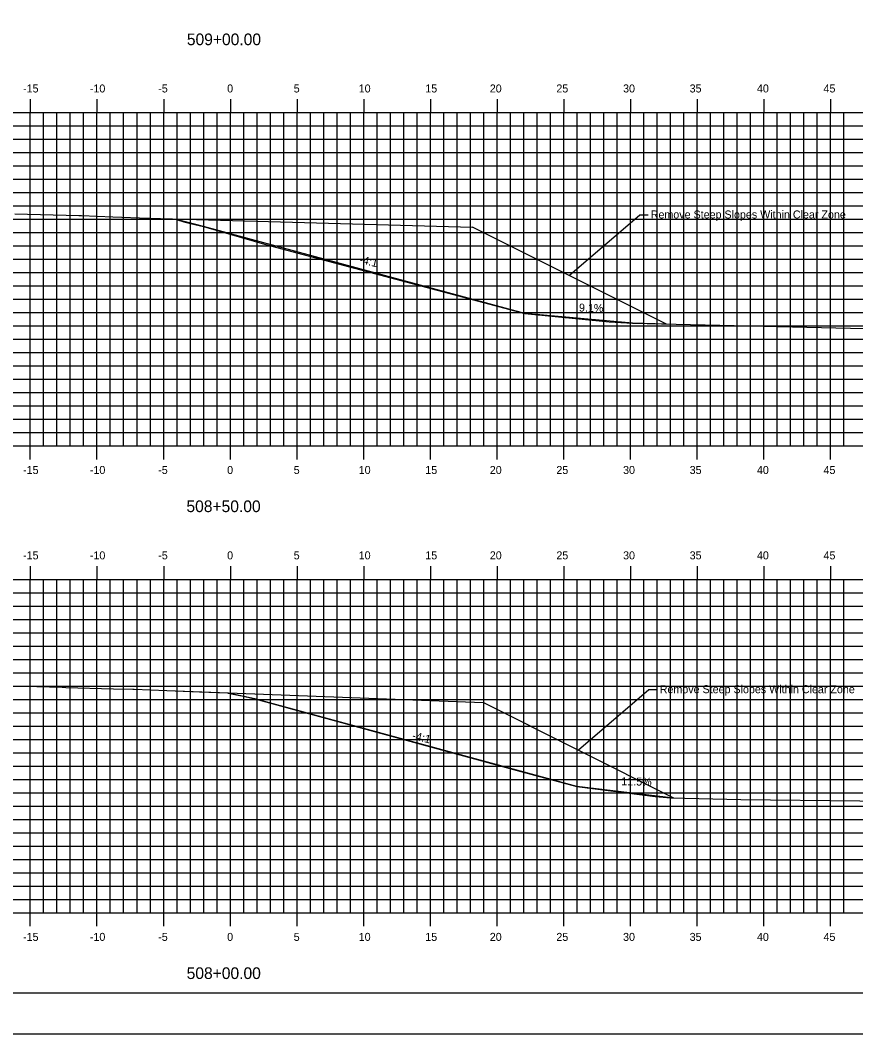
# Model space of a CAD drawing. Extents: x 1168600 to 1177589, y 610178 to 611246.
# Drawn here: x 1172163 to 1172225.7, y 610268.7 to 610344.7 of the extents above; entities that cross this region are included whole.
import ezdxf

# ---------------------------------------------------------------- set-up
doc = ezdxf.new("R2010")
doc.units = 0
for name, color, linetype in [('_Station Equation', 7, 'Continuous'), ('ANNOTATION', 7, 'Continuous'), ('BORDER', 7, 'Continuous'), ('D_Roadway_Centerline_Text', 7, 'Continuous'), ('D_Text_Standard', 7, 'Continuous'), ('H_V ANNOTATION', 7, 'Continuous'), ('MAJOR', 7, 'Continuous'), ('MINOR', 7, 'Continuous'), ('PLOT BOUNDARY', 7, 'Continuous')]:
    doc.layers.add(name, color=color, linetype=linetype)

msp = doc.modelspace()

# ---------------------------------------------------------------- linework, layer by layer
at = {"layer": '_Station Equation'}
for p, q in [((1172172.627, 610329.872), (1172196.934, 610329.203)), ((1172211.459, 610321.941), (1172196.934, 610329.203)), ((1172174.004, 610294.468), (1172197.723, 610293.56)), ((1172212.019, 610286.412), (1172197.723, 610293.56))]:
    msp.add_line(p, q, dxfattribs=at)
for points in [[(1172162.594, 610330.208), (1172167.405, 610330.076), (1172167.611, 610330.07), (1172169.943, 610329.978), (1172172.627, 610329.872), (1172172.717, 610329.868), (1172174.722, 610329.767), (1172175.285, 610329.612), (1172175.771, 610329.488), (1172176.75, 610329.256), (1172181.508, 610327.883), (1172200.846, 610322.73), (1172207.161, 610322.107), (1172208.918, 610321.997), (1172230.709, 610321.519)], [(1172161.416, 610294.838), (1172166.15, 610294.712), (1172166.429, 610294.705), (1172170.015, 610294.606), (1172171.442, 610294.566), (1172171.554, 610294.562), (1172176.455, 610294.374), (1172178.55, 610294.286), (1172178.6, 610294.284), (1172178.615, 610294.281), (1172179.474, 610294.103), (1172179.528, 610294.091), (1172180.604, 610293.845), (1172200.284, 610288.469), (1172204.738, 610287.281), (1172210.614, 610286.533), (1172211.791, 610286.417), (1172217.039, 610286.307), (1172243.818, 610286.011)]]:
    msp.add_lwpolyline(points, dxfattribs=at)
at = {"layer": 'ANNOTATION'}
for p, q in [((1172209.477, 610330.107), (1172204.196, 610325.572)), ((1172210.096, 610330.107), (1172209.477, 610330.107)), ((1172210.151, 610294.521), (1172204.871, 610289.986)), ((1172210.771, 610294.521), (1172210.151, 610294.521))]:
    msp.add_line(p, q, dxfattribs=at)
at = {"layer": 'BORDER'}
msp.add_line((1172103.767, 610271.801), (1172263.767, 610271.801), dxfattribs=at)
at = {"layer": 'D_Text_Standard'}
for points in [[(1172211.459, 610321.941), (1172208.918, 610321.997), (1172200.846, 610322.73), (1172176.75, 610329.256), (1172174.722, 610329.767)], [(1172212.019, 610286.412), (1172204.738, 610287.281), (1172180.604, 610293.845), (1172178.615, 610294.281)]]:
    msp.add_lwpolyline(points, dxfattribs=at)
at = {"layer": 'MAJOR'}
for p, q in [((1172163.767, 610338.803), (1172163.767, 610337.801)), ((1172168.767, 610338.803), (1172168.767, 610337.801)), ((1172173.767, 610338.803), (1172173.767, 610337.801)), ((1172178.767, 610338.803), (1172178.767, 610337.801)), ((1172183.767, 610338.803), (1172183.767, 610337.801)), ((1172188.767, 610338.803), (1172188.767, 610337.801)), ((1172193.767, 610338.803), (1172193.767, 610337.801)), ((1172198.767, 610338.803), (1172198.767, 610337.801)), ((1172203.767, 610338.803), (1172203.767, 610337.801)), ((1172208.767, 610338.803), (1172208.767, 610337.801)), ((1172213.767, 610338.803), (1172213.767, 610337.801)), ((1172218.767, 610338.803), (1172218.767, 610337.801)), ((1172223.767, 610338.803), (1172223.767, 610337.801)), ((1172108.767, 610337.801), (1172248.767, 610337.801)), ((1172108.767, 610337.801), (1172248.767, 610337.801)), ((1172163.767, 610312.801), (1172163.767, 610337.801)), ((1172168.767, 610312.801), (1172168.767, 610337.801)), ((1172173.767, 610312.801), (1172173.767, 610337.801)), ((1172178.767, 610312.801), (1172178.767, 610337.801)), ((1172183.767, 610312.801), (1172183.767, 610337.801)), ((1172188.767, 610312.801), (1172188.767, 610337.801)), ((1172193.767, 610312.801), (1172193.767, 610337.801)), ((1172198.767, 610312.801), (1172198.767, 610337.801)), ((1172203.767, 610312.801), (1172203.767, 610337.801)), ((1172208.767, 610312.801), (1172208.767, 610337.801)), ((1172213.767, 610312.801), (1172213.767, 610337.801)), ((1172218.767, 610312.801), (1172218.767, 610337.801)), ((1172223.767, 610312.801), (1172223.767, 610337.801)), ((1172108.767, 610332.801), (1172248.767, 610332.801)), ((1172108.767, 610327.801), (1172248.767, 610327.801)), ((1172108.767, 610322.801), (1172248.767, 610322.801)), ((1172108.767, 610317.801), (1172248.767, 610317.801)), ((1172108.767, 610312.801), (1172248.767, 610312.801)), ((1172108.767, 610312.801), (1172248.767, 610312.801)), ((1172163.767, 610311.799), (1172163.767, 610312.801)), ((1172168.767, 610311.799), (1172168.767, 610312.801)), ((1172173.767, 610311.799), (1172173.767, 610312.801)), ((1172178.767, 610311.799), (1172178.767, 610312.801)), ((1172183.767, 610311.799), (1172183.767, 610312.801)), ((1172188.767, 610311.799), (1172188.767, 610312.801)), ((1172193.767, 610311.799), (1172193.767, 610312.801)), ((1172198.767, 610311.799), (1172198.767, 610312.801)), ((1172203.767, 610311.799), (1172203.767, 610312.801)), ((1172208.767, 610311.799), (1172208.767, 610312.801)), ((1172213.767, 610311.799), (1172213.767, 610312.801)), ((1172218.767, 610311.799), (1172218.767, 610312.801)), ((1172223.767, 610311.799), (1172223.767, 610312.801)), ((1172163.767, 610303.803), (1172163.767, 610302.801)), ((1172168.767, 610303.803), (1172168.767, 610302.801)), ((1172173.767, 610303.803), (1172173.767, 610302.801)), ((1172178.767, 610303.803), (1172178.767, 610302.801)), ((1172183.767, 610303.803), (1172183.767, 610302.801)), ((1172188.767, 610303.803), (1172188.767, 610302.801)), ((1172193.767, 610303.803), (1172193.767, 610302.801)), ((1172198.767, 610303.803), (1172198.767, 610302.801)), ((1172203.767, 610303.803), (1172203.767, 610302.801)), ((1172208.767, 610303.803), (1172208.767, 610302.801)), ((1172213.767, 610303.803), (1172213.767, 610302.801)), ((1172218.767, 610303.803), (1172218.767, 610302.801)), ((1172223.767, 610303.803), (1172223.767, 610302.801)), ((1172108.767, 610302.801), (1172248.767, 610302.801)), ((1172108.767, 610302.801), (1172248.767, 610302.801)), ((1172163.767, 610277.801), (1172163.767, 610302.801)), ((1172168.767, 610277.801), (1172168.767, 610302.801)), ((1172173.767, 610277.801), (1172173.767, 610302.801)), ((1172178.767, 610277.801), (1172178.767, 610302.801)), ((1172183.767, 610277.801), (1172183.767, 610302.801)), ((1172188.767, 610277.801), (1172188.767, 610302.801)), ((1172193.767, 610277.801), (1172193.767, 610302.801)), ((1172198.767, 610277.801), (1172198.767, 610302.801)), ((1172203.767, 610277.801), (1172203.767, 610302.801)), ((1172208.767, 610277.801), (1172208.767, 610302.801)), ((1172213.767, 610277.801), (1172213.767, 610302.801)), ((1172218.767, 610277.801), (1172218.767, 610302.801)), ((1172223.767, 610277.801), (1172223.767, 610302.801)), ((1172108.767, 610297.801), (1172248.767, 610297.801)), ((1172108.767, 610292.801), (1172248.767, 610292.801)), ((1172108.767, 610287.801), (1172248.767, 610287.801)), ((1172108.767, 610282.801), (1172248.767, 610282.801)), ((1172108.767, 610277.801), (1172248.767, 610277.801)), ((1172108.767, 610277.801), (1172248.767, 610277.801)), ((1172163.767, 610276.799), (1172163.767, 610277.801)), ((1172168.767, 610276.799), (1172168.767, 610277.801)), ((1172173.767, 610276.799), (1172173.767, 610277.801)), ((1172178.767, 610276.799), (1172178.767, 610277.801)), ((1172183.767, 610276.799), (1172183.767, 610277.801)), ((1172188.767, 610276.799), (1172188.767, 610277.801)), ((1172193.767, 610276.799), (1172193.767, 610277.801)), ((1172198.767, 610276.799), (1172198.767, 610277.801)), ((1172203.767, 610276.799), (1172203.767, 610277.801)), ((1172208.767, 610276.799), (1172208.767, 610277.801)), ((1172213.767, 610276.799), (1172213.767, 610277.801)), ((1172218.767, 610276.799), (1172218.767, 610277.801)), ((1172223.767, 610276.799), (1172223.767, 610277.801))]:
    msp.add_line(p, q, dxfattribs=at)
at = {"layer": 'MINOR'}
for p, q in [((1172164.767, 610312.801), (1172164.767, 610337.801)), ((1172165.767, 610312.801), (1172165.767, 610337.801)), ((1172166.767, 610312.801), (1172166.767, 610337.801)), ((1172167.767, 610312.801), (1172167.767, 610337.801)), ((1172169.767, 610312.801), (1172169.767, 610337.801)), ((1172170.767, 610312.801), (1172170.767, 610337.801)), ((1172171.767, 610312.801), (1172171.767, 610337.801)), ((1172172.767, 610312.801), (1172172.767, 610337.801)), ((1172174.767, 610312.801), (1172174.767, 610337.801)), ((1172175.767, 610312.801), (1172175.767, 610337.801)), ((1172176.767, 610312.801), (1172176.767, 610337.801)), ((1172177.767, 610312.801), (1172177.767, 610337.801)), ((1172179.767, 610312.801), (1172179.767, 610337.801)), ((1172180.767, 610312.801), (1172180.767, 610337.801)), ((1172181.767, 610312.801), (1172181.767, 610337.801)), ((1172182.767, 610312.801), (1172182.767, 610337.801)), ((1172184.767, 610312.801), (1172184.767, 610337.801)), ((1172185.767, 610312.801), (1172185.767, 610337.801)), ((1172186.767, 610312.801), (1172186.767, 610337.801)), ((1172187.767, 610312.801), (1172187.767, 610337.801)), ((1172189.767, 610312.801), (1172189.767, 610337.801)), ((1172190.767, 610312.801), (1172190.767, 610337.801)), ((1172191.767, 610312.801), (1172191.767, 610337.801)), ((1172192.767, 610312.801), (1172192.767, 610337.801)), ((1172194.767, 610312.801), (1172194.767, 610337.801)), ((1172195.767, 610312.801), (1172195.767, 610337.801)), ((1172196.767, 610312.801), (1172196.767, 610337.801)), ((1172197.767, 610312.801), (1172197.767, 610337.801)), ((1172199.767, 610312.801), (1172199.767, 610337.801)), ((1172200.767, 610312.801), (1172200.767, 610337.801)), ((1172201.767, 610312.801), (1172201.767, 610337.801)), ((1172202.767, 610312.801), (1172202.767, 610337.801)), ((1172204.767, 610312.801), (1172204.767, 610337.801)), ((1172205.767, 610312.801), (1172205.767, 610337.801)), ((1172206.767, 610312.801), (1172206.767, 610337.801)), ((1172207.767, 610312.801), (1172207.767, 610337.801)), ((1172209.767, 610312.801), (1172209.767, 610337.801)), ((1172210.767, 610312.801), (1172210.767, 610337.801)), ((1172211.767, 610312.801), (1172211.767, 610337.801)), ((1172212.767, 610312.801), (1172212.767, 610337.801)), ((1172214.767, 610312.801), (1172214.767, 610337.801)), ((1172215.767, 610312.801), (1172215.767, 610337.801)), ((1172216.767, 610312.801), (1172216.767, 610337.801)), ((1172217.767, 610312.801), (1172217.767, 610337.801)), ((1172219.767, 610312.801), (1172219.767, 610337.801)), ((1172220.767, 610312.801), (1172220.767, 610337.801)), ((1172221.767, 610312.801), (1172221.767, 610337.801)), ((1172222.767, 610312.801), (1172222.767, 610337.801)), ((1172224.767, 610312.801), (1172224.767, 610337.801)), ((1172108.767, 610336.801), (1172248.767, 610336.801)), ((1172108.767, 610335.801), (1172248.767, 610335.801)), ((1172108.767, 610334.801), (1172248.767, 610334.801)), ((1172108.767, 610333.801), (1172248.767, 610333.801)), ((1172108.767, 610331.801), (1172248.767, 610331.801)), ((1172108.767, 610330.801), (1172248.767, 610330.801)), ((1172108.767, 610329.801), (1172248.767, 610329.801)), ((1172108.767, 610328.801), (1172248.767, 610328.801)), ((1172108.767, 610326.801), (1172248.767, 610326.801)), ((1172108.767, 610325.801), (1172248.767, 610325.801)), ((1172108.767, 610324.801), (1172248.767, 610324.801)), ((1172108.767, 610323.801), (1172248.767, 610323.801)), ((1172108.767, 610321.801), (1172248.767, 610321.801)), ((1172108.767, 610320.801), (1172248.767, 610320.801)), ((1172108.767, 610319.801), (1172248.767, 610319.801)), ((1172108.767, 610318.801), (1172248.767, 610318.801)), ((1172108.767, 610316.801), (1172248.767, 610316.801)), ((1172108.767, 610315.801), (1172248.767, 610315.801)), ((1172108.767, 610314.801), (1172248.767, 610314.801)), ((1172108.767, 610313.801), (1172248.767, 610313.801)), ((1172164.767, 610277.801), (1172164.767, 610302.801)), ((1172165.767, 610277.801), (1172165.767, 610302.801)), ((1172166.767, 610277.801), (1172166.767, 610302.801)), ((1172167.767, 610277.801), (1172167.767, 610302.801)), ((1172169.767, 610277.801), (1172169.767, 610302.801)), ((1172170.767, 610277.801), (1172170.767, 610302.801)), ((1172171.767, 610277.801), (1172171.767, 610302.801)), ((1172172.767, 610277.801), (1172172.767, 610302.801)), ((1172174.767, 610277.801), (1172174.767, 610302.801)), ((1172175.767, 610277.801), (1172175.767, 610302.801)), ((1172176.767, 610277.801), (1172176.767, 610302.801)), ((1172177.767, 610277.801), (1172177.767, 610302.801)), ((1172179.767, 610277.801), (1172179.767, 610302.801)), ((1172180.767, 610277.801), (1172180.767, 610302.801)), ((1172181.767, 610277.801), (1172181.767, 610302.801)), ((1172182.767, 610277.801), (1172182.767, 610302.801)), ((1172184.767, 610277.801), (1172184.767, 610302.801)), ((1172185.767, 610277.801), (1172185.767, 610302.801)), ((1172186.767, 610277.801), (1172186.767, 610302.801)), ((1172187.767, 610277.801), (1172187.767, 610302.801)), ((1172189.767, 610277.801), (1172189.767, 610302.801)), ((1172190.767, 610277.801), (1172190.767, 610302.801)), ((1172191.767, 610277.801), (1172191.767, 610302.801)), ((1172192.767, 610277.801), (1172192.767, 610302.801)), ((1172194.767, 610277.801), (1172194.767, 610302.801)), ((1172195.767, 610277.801), (1172195.767, 610302.801)), ((1172196.767, 610277.801), (1172196.767, 610302.801)), ((1172197.767, 610277.801), (1172197.767, 610302.801)), ((1172199.767, 610277.801), (1172199.767, 610302.801)), ((1172200.767, 610277.801), (1172200.767, 610302.801)), ((1172201.767, 610277.801), (1172201.767, 610302.801)), ((1172202.767, 610277.801), (1172202.767, 610302.801)), ((1172204.767, 610277.801), (1172204.767, 610302.801)), ((1172205.767, 610277.801), (1172205.767, 610302.801)), ((1172206.767, 610277.801), (1172206.767, 610302.801)), ((1172207.767, 610277.801), (1172207.767, 610302.801)), ((1172209.767, 610277.801), (1172209.767, 610302.801)), ((1172210.767, 610277.801), (1172210.767, 610302.801)), ((1172211.767, 610277.801), (1172211.767, 610302.801)), ((1172212.767, 610277.801), (1172212.767, 610302.801)), ((1172214.767, 610277.801), (1172214.767, 610302.801)), ((1172215.767, 610277.801), (1172215.767, 610302.801)), ((1172216.767, 610277.801), (1172216.767, 610302.801)), ((1172217.767, 610277.801), (1172217.767, 610302.801)), ((1172219.767, 610277.801), (1172219.767, 610302.801)), ((1172220.767, 610277.801), (1172220.767, 610302.801)), ((1172221.767, 610277.801), (1172221.767, 610302.801)), ((1172222.767, 610277.801), (1172222.767, 610302.801)), ((1172224.767, 610277.801), (1172224.767, 610302.801)), ((1172108.767, 610301.801), (1172248.767, 610301.801)), ((1172108.767, 610300.801), (1172248.767, 610300.801)), ((1172108.767, 610299.801), (1172248.767, 610299.801)), ((1172108.767, 610298.801), (1172248.767, 610298.801)), ((1172108.767, 610296.801), (1172248.767, 610296.801)), ((1172108.767, 610295.801), (1172248.767, 610295.801)), ((1172108.767, 610294.801), (1172248.767, 610294.801)), ((1172108.767, 610293.801), (1172248.767, 610293.801)), ((1172108.767, 610291.801), (1172248.767, 610291.801)), ((1172108.767, 610290.801), (1172248.767, 610290.801)), ((1172108.767, 610289.801), (1172248.767, 610289.801)), ((1172108.767, 610288.801), (1172248.767, 610288.801)), ((1172108.767, 610286.801), (1172248.767, 610286.801)), ((1172108.767, 610285.801), (1172248.767, 610285.801)), ((1172108.767, 610284.801), (1172248.767, 610284.801)), ((1172108.767, 610283.801), (1172248.767, 610283.801)), ((1172108.767, 610281.801), (1172248.767, 610281.801)), ((1172108.767, 610280.801), (1172248.767, 610280.801)), ((1172108.767, 610279.801), (1172248.767, 610279.801)), ((1172108.767, 610278.801), (1172248.767, 610278.801))]:
    msp.add_line(p, q, dxfattribs=at)
at = {"layer": 'PLOT BOUNDARY'}
msp.add_lwpolyline([(1172095.674, 610268.742), (1172265.674, 610268.742), (1172265.674, 610378.742), (1172095.674, 610378.742)], close=True, dxfattribs=at)

# ---------------------------------------------------------------- texts
at = {"layer": 'ANNOTATION'}
for s, rotation, p in [('-4:1', 345.96335, (1172188.395, 610326.525)), ('9.1%', 358.72538, (1172204.903, 610322.876)), ('-4:1', 345.96335, (1172192.364, 610290.833)), ('11.5%', 358.72538, (1172208.08, 610287.376))]:
    msp.add_text(s, height=0.6, rotation=rotation, dxfattribs=at).set_placement(p)
at = {"layer": 'D_Roadway_Centerline_Text'}
for p in [(1172210.29, 610329.854), (1172210.964, 610294.268)]:
    msp.add_text('Remove Steep Slopes Within Clear Zone', height=0.6, dxfattribs=at).set_placement(p)
at = {"layer": 'H_V ANNOTATION'}
for s, height, p in [('509+00.00', 0.875, (1172175.505, 610342.844)), ('-15', 0.6, (1172163.224, 610339.301)), ('-10', 0.6, (1172168.232, 610339.301)), ('-5', 0.6, (1172173.358, 610339.301)), ('0', 0.6, (1172178.526, 610339.301)), ('5', 0.6, (1172183.518, 610339.301)), ('10', 0.6, (1172188.392, 610339.301)), ('15', 0.6, (1172193.384, 610339.301)), ('20', 0.6, (1172198.221, 610339.301)), ('25', 0.6, (1172203.213, 610339.301)), ('30', 0.6, (1172208.216, 610339.301)), ('35', 0.6, (1172213.208, 610339.301)), ('40', 0.6, (1172218.253, 610339.301)), ('45', 0.6, (1172223.245, 610339.301)), ('-15', 0.6, (1172163.224, 610310.701)), ('-10', 0.6, (1172168.232, 610310.701)), ('-5', 0.6, (1172173.358, 610310.701)), ('0', 0.6, (1172178.526, 610310.701)), ('5', 0.6, (1172183.518, 610310.701)), ('10', 0.6, (1172188.392, 610310.701)), ('15', 0.6, (1172193.384, 610310.701)), ('20', 0.6, (1172198.221, 610310.701)), ('25', 0.6, (1172203.213, 610310.701)), ('30', 0.6, (1172208.216, 610310.701)), ('35', 0.6, (1172213.208, 610310.701)), ('40', 0.6, (1172218.253, 610310.701)), ('45', 0.6, (1172223.245, 610310.701)), ('508+50.00', 0.875, (1172175.474, 610307.844)), ('-15', 0.6, (1172163.224, 610304.301)), ('-10', 0.6, (1172168.232, 610304.301)), ('-5', 0.6, (1172173.358, 610304.301)), ('0', 0.6, (1172178.526, 610304.301)), ('5', 0.6, (1172183.518, 610304.301)), ('10', 0.6, (1172188.392, 610304.301)), ('15', 0.6, (1172193.384, 610304.301)), ('20', 0.6, (1172198.221, 610304.301)), ('25', 0.6, (1172203.213, 610304.301)), ('30', 0.6, (1172208.216, 610304.301)), ('35', 0.6, (1172213.208, 610304.301)), ('40', 0.6, (1172218.253, 610304.301)), ('45', 0.6, (1172223.245, 610304.301)), ('-15', 0.6, (1172163.224, 610275.701)), ('-10', 0.6, (1172168.232, 610275.701)), ('-5', 0.6, (1172173.358, 610275.701)), ('0', 0.6, (1172178.526, 610275.701)), ('5', 0.6, (1172183.518, 610275.701)), ('10', 0.6, (1172188.392, 610275.701)), ('15', 0.6, (1172193.384, 610275.701)), ('20', 0.6, (1172198.221, 610275.701)), ('25', 0.6, (1172203.213, 610275.701)), ('30', 0.6, (1172208.216, 610275.701)), ('35', 0.6, (1172213.208, 610275.701)), ('40', 0.6, (1172218.253, 610275.701)), ('45', 0.6, (1172223.245, 610275.701)), ('508+00.00', 0.875, (1172175.49, 610272.844))]:
    msp.add_text(s, height=height, dxfattribs=at).set_placement(p)

doc.saveas('drawing.dxf')
